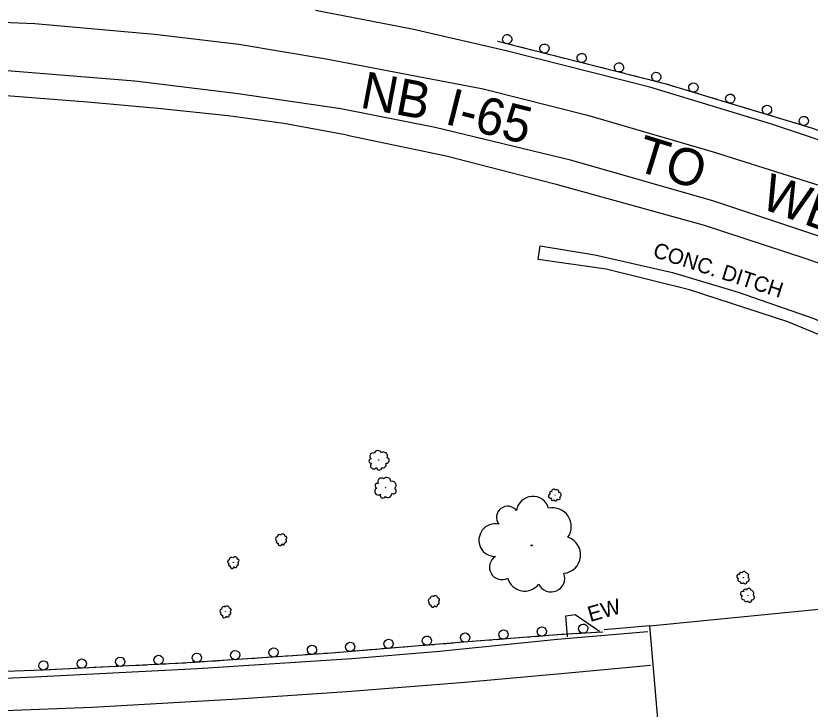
# Model space of a CAD drawing. Extents: x 1722896 to 1754269, y 648279 to 666297.
# Drawn here: x 1739508.5 to 1739766.7, y 649807.1 to 650032.6 of the extents above; entities that cross this region are included whole.
import ezdxf

# ---------------------------------------------------------------- set-up
doc = ezdxf.new("R2010")
doc.units = 0
for name, color, linetype in [('DESIGN - CENTERLINE - Proposed', 7, 'Continuous'), ('DESIGN - SCRATCH - User 1', 7, 'Continuous'), ('DESIGN - SHEET - Linework', 7, 'Continuous'), ('SURVEY - CENTERLINE - Preliminary Text', 7, 'Continuous'), ('SURVEY - CONTOURS - Intermediate with optional Text', 7, 'Continuous'), ('SURVEY - VEGETATION - Features with Text', 7, 'Continuous')]:
    doc.layers.add(name, color=color, linetype=linetype)

msp = doc.modelspace()

# ---------------------------------------------------------------- linework, layer by layer
at = {"layer": 'DESIGN - CENTERLINE - Proposed'}
for points in [[(1739718.41, 649790.03), (1739714.64, 649834.11), (1739771.74, 649839.82), (1739832.01, 649847.28), (1739893.75, 649856.3), (1739960.78, 649866.14), (1740029.86, 649878.86), (1740105.86, 649893.07), (1740178.43, 649909.37), (1740239.1, 649923.68), (1740294.84, 649937.86), (1740375.01, 649959.36), (1740446.5, 649981.09), (1740507.11, 650000.21), (1740570.99, 650021.88), (1740644.38, 650047.14), (1740684.26, 650061.77), (1740692.36, 650064.84)], [(1739678.29, 649953.34), (1739678.95, 649957.73), (1739696.76, 649954.88), (1739722.03, 649949.08), (1739743.29, 649942.71), (1739767.96, 649934.09), (1739782.1, 649927.72), (1739794.72, 649920.06), (1739807.96, 649909.13), (1739820.23, 649894.89), (1739838.75, 649871.79), (1739851.38, 649858.88), (1739863.68, 649852.27)], [(1739855.82, 649851.22), (1739854.54, 649851.92), (1739844.69, 649859.01), (1739831.73, 649874.57), (1739809.3, 649902.36), (1739791.31, 649916.97), (1739778.08, 649925.38), (1739759.42, 649933.02), (1739727.52, 649943.41), (1739700.38, 649950.24), (1739678.29, 649953.34)], [(1739687.88, 649830.61), (1739687.35, 649837.43), (1739690.32, 649837.85), (1739698.2, 649832.42)], [(1739714.64, 649834.11), (1739699.77, 649832.88)]]:
    msp.add_lwpolyline(points, dxfattribs=at)
at = {"layer": 'DESIGN - SCRATCH - User 1'}
for points in [[(1739954.87, 649918.73), (1739931.52, 649930.36), (1739899.38, 649944.91), (1739876.15, 649954.68), (1739840.99, 649968.97), (1739802.99, 649982.96), (1739767.58, 649995.95), (1739719.94, 650010.38), (1739665.13, 650024.26)], [(1739670.07, 650023.01), (1739665.62, 650024.13)], [(1739673.91, 650022.04), (1739671.63, 650022.61)], [(1739676.18, 650021.46), (1739673.91, 650022.04)], [(1739682.19, 650019.94), (1739677.73, 650021.07)], [(1739686.02, 650018.97), (1739683.74, 650019.54)], [(1739688.3, 650018.39), (1739686.02, 650018.97)], [(1739694.31, 650016.87), (1739689.85, 650018)], [(1739698.14, 650015.9), (1739695.86, 650016.48)], [(1739700.42, 650015.32), (1739698.14, 650015.9)], [(1739706.43, 650013.8), (1739701.97, 650014.93)], [(1739710.26, 650012.83), (1739707.98, 650013.41)], [(1739712.54, 650012.26), (1739710.26, 650012.83)], [(1739718.55, 650010.73), (1739714.09, 650011.86)], [(1739722.34, 650009.65), (1739720.09, 650010.33)], [(1739724.59, 650008.97), (1739722.34, 650009.65)], [(1739730.53, 650007.17), (1739726.12, 650008.51)], [(1739734.31, 650006.03), (1739732.06, 650006.71)], [(1739736.56, 650005.35), (1739734.31, 650006.03)], [(1739742.49, 650003.55), (1739738.09, 650004.88)], [(1739746.27, 650002.4), (1739744.02, 650003.08)], [(1739748.52, 650001.72), (1739746.27, 650002.4)], [(1739754.45, 649999.92), (1739750.05, 650001.26)], [(1739758.23, 649998.78), (1739755.98, 649999.46)], [(1739760.48, 649998.1), (1739758.23, 649998.78)], [(1739766.42, 649996.3), (1739762.01, 649997.63)], [(1739685.85, 649831.3), (1739652.65, 649828.69), (1739609.85, 649825.21), (1739562.62, 649821.97), (1739517.31, 649819.76), (1739471.86, 649818.07), (1739431.65, 649816.92), (1739390.61, 649816.04), (1739347.96, 649815.91), (1739298.48, 649816.28), (1739241.19, 649817.79), (1739190.23, 649819.54), (1739142.73, 649821.22), (1739091.11, 649823.36)], [(1739673.39, 649830.32), (1739671.04, 649830.14)], [(1739675.73, 649830.51), (1739673.39, 649830.32)], [(1739681.91, 649830.99), (1739677.32, 649830.63)], [(1739685.85, 649831.3), (1739683.51, 649831.12)], [(1739699.28, 649832.15), (1739685.85, 649831.3)], [(1739686.81, 649831.36), (1739685.85, 649831.3)], [(1739689.15, 649831.51), (1739686.81, 649831.36)], [(1739695.34, 649831.9), (1739690.75, 649831.61)], [(1739699.28, 649832.15), (1739696.94, 649832)], [(1739644.53, 649828.03), (1739639.94, 649827.65)], [(1739648.46, 649828.35), (1739646.12, 649828.16)], [(1739650.81, 649828.54), (1739648.46, 649828.35)], [(1739656.99, 649829.03), (1739652.65, 649828.69), (1739652.4, 649828.67)], [(1739660.93, 649829.34), (1739658.58, 649829.15)], [(1739663.27, 649829.52), (1739660.93, 649829.34)], [(1739669.45, 649830.01), (1739664.86, 649829.65)], [(1739607.15, 649825.02), (1739602.56, 649824.71)], [(1739611.09, 649825.31), (1739609.85, 649825.21), (1739608.74, 649825.13)], [(1739613.43, 649825.5), (1739611.09, 649825.31)], [(1739619.61, 649826), (1739615.03, 649825.63)], [(1739623.55, 649826.32), (1739621.2, 649826.13)], [(1739625.89, 649826.51), (1739623.55, 649826.32)], [(1739632.07, 649827.01), (1739627.48, 649826.64)], [(1739636.01, 649827.33), (1739633.66, 649827.14)], [(1739638.35, 649827.52), (1739636.01, 649827.33)], [(1739569.74, 649822.45), (1739565.15, 649822.14)], [(1739573.68, 649822.72), (1739571.33, 649822.56)], [(1739576.02, 649822.89), (1739573.68, 649822.72)], [(1739582.21, 649823.31), (1739577.62, 649823)], [(1739586.15, 649823.58), (1739583.8, 649823.42)], [(1739588.49, 649823.74), (1739586.15, 649823.58)], [(1739594.68, 649824.17), (1739590.09, 649823.85)], [(1739598.62, 649824.44), (1739596.27, 649824.28)], [(1739600.96, 649824.6), (1739598.62, 649824.44)], [(1739519.8, 649819.88), (1739517.31, 649819.76), (1739515.21, 649819.68)], [(1739523.75, 649820.07), (1739521.4, 649819.96)], [(1739526.1, 649820.19), (1739523.75, 649820.07)], [(1739532.29, 649820.49), (1739527.69, 649820.26)], [(1739536.23, 649820.68), (1739533.89, 649820.57)], [(1739538.58, 649820.8), (1739536.23, 649820.68)], [(1739544.77, 649821.1), (1739540.18, 649820.87)], [(1739548.72, 649821.29), (1739546.37, 649821.17)], [(1739551.07, 649821.4), (1739548.72, 649821.29)], [(1739557.26, 649821.7), (1739552.67, 649821.48)], [(1739561.21, 649821.9), (1739558.86, 649821.78)], [(1739563.55, 649822.03), (1739562.62, 649821.97), (1739561.21, 649821.9)], [(1739511.26, 649819.53), (1739508.91, 649819.45)], [(1739513.61, 649819.62), (1739511.26, 649819.53)]]:
    msp.add_lwpolyline(points, dxfattribs=at)
for centre, start, end in [((1739668.24, 650025.02), 9.0529, 9.0431), ((1739680.35, 650021.95), 9.0529, 9.0431), ((1739692.47, 650018.88), 9.0529, 9.0431), ((1739704.59, 650015.81), 9.0529, 9.0431), ((1739716.71, 650012.75), 9.0529, 9.0431), ((1739728.78, 650009.27), 6.406, 6.3962), ((1739740.75, 650005.64), 6.406, 6.3962), ((1739752.71, 650002.02), 6.406, 6.3962), ((1739764.67, 649998.4), 6.406, 6.3962), ((1739667.06, 649831.33), 27.7668, 27.757), ((1739679.52, 649832.31), 27.7668, 27.757), ((1739692.97, 649833.25), 26.8715, 26.8617), ((1739642.14, 649829.34), 27.9048, 27.895), ((1739654.6, 649830.34), 27.7668, 27.757), ((1739604.77, 649826.36), 27.1886, 27.1787), ((1739617.22, 649827.31), 27.9048, 27.895), ((1739629.68, 649828.32), 27.9048, 27.895), ((1739567.36, 649823.79), 27.1886, 27.1787), ((1739579.83, 649824.65), 27.1886, 27.1787), ((1739592.3, 649825.51), 27.1886, 27.1787), ((1739517.46, 649821.27), 26.0507, 26.0409), ((1739529.94, 649821.88), 26.0507, 26.0409), ((1739542.43, 649822.48), 26.0507, 26.0409), ((1739554.91, 649823.09), 26.0507, 26.0409)]:
    msp.add_arc(centre, 1.5, start, end, dxfattribs=at)
at = {"layer": 'SURVEY - CENTERLINE - Preliminary Text'}
for points in [[(1739954.21, 649918.24), (1739922.45, 649932.91), (1739898.17, 649943.6), (1739875.82, 649952.97), (1739849.29, 649963.79), (1739814.73, 649976.88), (1739782.99, 649987.67), (1739753.89, 649997.5), (1739714.65, 650009.36), (1739667.94, 650021.25), (1739637.39, 650028.22), (1739605.93, 650034.32)], [(1739108.63, 649995.59), (1739155.46, 650002.46), (1739198.56, 650009.04), (1739270.95, 650019.2), (1739317.24, 650024.56), (1739356.35, 650028.3), (1739399.27, 650031.06), (1739433.7, 650031.98), (1739471.57, 650031.79), (1739514.73, 650030.15), (1739553.59, 650026.68), (1739581.02, 650023.4), (1739609.38, 650018.66)], [(1739609.38, 650018.66), (1739626.9, 650015.3), (1739660.42, 650008.89), (1739694.31, 650000.33), (1739735.22, 649988.38), (1739776.01, 649975.45), (1739818.92, 649960.19), (1739861.18, 649944.47), (1739895.08, 649929.52), (1739946.97, 649905.05)], [(1739614.15, 650002.34), (1739580.75, 650007.27), (1739547.2, 650011.39), (1739502.85, 650014.97), (1739457.94, 650016.58), (1739412.46, 650015.92), (1739370.87, 650014.1), (1739337.17, 650011.44), (1739300.48, 650007.52), (1739256.51, 650001.7), (1739211.07, 649995.14), (1739158.05, 649987.22), (1739112.8, 649980.27)], [(1739616.22, 649993.77), (1739595.66, 649997.56), (1739577.51, 650000.06), (1739554.67, 650002.47), (1739531.85, 650004.49), (1739502.56, 650006.83), (1739468.69, 650008.58), (1739444.69, 650008.75), (1739418.75, 650008.34), (1739393.6, 650007.15), (1739348.48, 650004.26), (1739299.56, 649998.8), (1739256.15, 649993.33), (1739207.38, 649986.25), (1739170.4, 649980.59), (1739119.58, 649972.87)], [(1739937.49, 649892.6), (1739899.44, 649910.37), (1739858.36, 649928.17), (1739818.97, 649943.54), (1739769.27, 649961.08), (1739735.4, 649972.27), (1739689.27, 649985.55), (1739644.84, 649996.26), (1739614.15, 650002.34)], [(1739616.22, 649993.77), (1739648.35, 649987), (1739683.76, 649977.95), (1739732.31, 649964.49), (1739764.98, 649953.74), (1739805.21, 649939.71), (1739843.49, 649925.06), (1739881.74, 649909.13), (1739935.68, 649883.27)], [(1739684.58, 649829.84), (1739713.98, 649832.35)], [(1739109.84, 649820.41), (1739160.88, 649818.21), (1739203.51, 649816.42), (1739246.94, 649814.96), (1739297.84, 649814.03), (1739348.16, 649813.63), (1739388.9, 649813.98), (1739435.72, 649814.56), (1739476.31, 649815.81), (1739514.55, 649817.56), (1739567.61, 649820.25), (1739617.69, 649823.55), (1739646.19, 649825.96), (1739684.58, 649829.84)], [(1739686.93, 649818.73), (1739714.86, 649821.4)], [(1739130.41, 649809.17), (1739183.71, 649806.62), (1739229.98, 649805.06), (1739278.19, 649803.63), (1739325.93, 649802.97), (1739372.31, 649803.05), (1739426.48, 649803.6), (1739470.45, 649805.3), (1739533.37, 649807.75), (1739580.68, 649810.44), (1739616.07, 649812.78), (1739654.5, 649815.88), (1739686.93, 649818.73)]]:
    msp.add_lwpolyline(points, dxfattribs=at)
at = {"layer": 'SURVEY - VEGETATION - Features with Text'}
for centre, radius in [((1739626.46, 649888.09), 0.0379), ((1739628.66, 649879.11), 0.0409), ((1739683.78, 649876.69), 0.023), ((1739594.77, 649862.23), 0.022), ((1739676.2, 649860.32), 0.186), ((1739579.21, 649854.81), 0.022), ((1739745, 649849.84), 0.0236), ((1739746.45, 649844.11), 0.0264), ((1739644.42, 649842.16), 0.022), ((1739576.69, 649838.79), 0.022)]:
    msp.add_circle(centre, radius, dxfattribs=at)
for centre, radius, start, end in [((1739624.69, 649889.34), 1.09, 72.7267, 229.5156), ((1739626.16, 649889.94), 1.24, 21.7795, 159.3037), ((1739628.08, 649889.44), 1.23, 332.6753, 128.5138), ((1739624.05, 649887.77), 0.745, 94.8429, 273.5885), ((1739624.86, 649886.26), 1.08, 134.8636, 328.2833), ((1739627.77, 649886.69), 1.17, 252.7693, 19.6149), ((1739628.98, 649887.99), 0.906, 262.9282, 77.9285), ((1739626.6, 649885.65), 0.824, 177.4822, 354.8014), ((1739627.35, 649881.05), 1.17, 51.8176, 208.6066), ((1739629.07, 649881.09), 1.34, 0.8704, 138.3946), ((1739626.1, 649879.72), 0.804, 73.9338, 252.6794), ((1739630.81, 649879.85), 1.33, 311.7662, 107.6047), ((1739626.34, 649877.88), 1.17, 113.9545, 307.3742), ((1739627.86, 649876.6), 0.89, 156.5731, 333.8923), ((1739629.44, 649877.2), 1.26, 231.8602, 358.7059), ((1739631.16, 649878.04), 0.978, 242.0191, 57.0194), ((1739682.34, 649876.35), 0.658, 99.7266, 293.1463), ((1739682.46, 649877.38), 0.453, 59.7059, 238.4516), ((1739683.33, 649877.93), 0.66, 37.5898, 194.3787), ((1739684.28, 649877.72), 0.752, 346.6425, 124.1668), ((1739685.05, 649876.8), 0.747, 297.5384, 93.3768), ((1739676.59, 649870.96), 5.33, 15.7148, 172.5037), ((1739682.99, 649875.43), 0.501, 142.3453, 319.6644), ((1739683.94, 649875.54), 0.71, 217.6323, 344.478), ((1739684.99, 649875.76), 0.551, 227.7913, 42.7915), ((1739668.42, 649869.41), 3.66, 37.831, 216.5766), ((1739683.01, 649866.48), 6.07, 324.7676, 102.2918), ((1739664.36, 649862.03), 5.32, 77.8517, 271.2714), ((1739594.15, 649863.13), 0.719, 47.0107, 184.5349), ((1739595.28, 649863.34), 0.714, 357.9065, 153.745), ((1739593.53, 649862.45), 0.631, 97.958, 254.7469), ((1739593.58, 649861.46), 0.433, 120.0741, 298.8198), ((1739595.44, 649860.99), 0.479, 202.7135, 20.0326), ((1739595.8, 649861.82), 0.679, 278.0005, 44.8462), ((1739596.12, 649862.8), 0.527, 288.1594, 103.1597), ((1739686.06, 649857.26), 6.03, 275.6634, 71.5019), ((1739594.38, 649860.87), 0.629, 160.0948, 353.5145), ((1739578.6, 649855.71), 0.719, 47.0107, 184.5349), ((1739579.73, 649855.92), 0.714, 357.9065, 153.745), ((1739666.53, 649853.22), 4.05, 120.4703, 297.7895), ((1739577.97, 649855.03), 0.631, 97.958, 254.7469), ((1739578.02, 649854.05), 0.433, 120.0741, 298.8198), ((1739578.82, 649853.45), 0.629, 160.0948, 353.5145), ((1739579.89, 649853.57), 0.479, 202.7135, 20.0326), ((1739580.24, 649854.4), 0.679, 278.0005, 44.8462), ((1739580.56, 649855.38), 0.527, 288.1594, 103.1597), ((1739682.5, 649849.66), 4.45, 205.9163, 20.9166), ((1739743.55, 649850.26), 0.674, 69.9269, 263.3466), ((1739744.19, 649851.12), 0.464, 29.9062, 208.6518), ((1739745.24, 649851.17), 0.675, 7.79, 164.579), ((1739745.97, 649850.5), 0.769, 316.8428, 94.367), ((1739673.94, 649851.2), 5.74, 195.7574, 322.603), ((1739743.67, 649849.12), 0.513, 112.5455, 289.8647), ((1739744.56, 649848.74), 0.727, 187.8326, 314.6783), ((1739745.61, 649848.39), 0.564, 197.9915, 12.9918), ((1739746.19, 649849.28), 0.764, 267.7386, 63.5771), ((1739745.58, 649845.57), 0.52, 28.0715, 206.8171), ((1739746.76, 649845.59), 0.758, 5.9553, 162.7442), ((1739747.56, 649844.81), 0.864, 315.0081, 92.5323), ((1739643.81, 649843.05), 0.719, 47.0107, 184.5349), ((1739644.94, 649843.26), 0.714, 357.9065, 153.745), ((1739645.77, 649842.72), 0.527, 288.1594, 103.1597), ((1739744.83, 649844.63), 0.756, 68.0922, 261.5119), ((1739744.93, 649843.35), 0.576, 110.7108, 288.03), ((1739747.76, 649843.44), 0.858, 265.9039, 61.7424), ((1739577.21, 649839.9), 0.714, 357.9065, 153.745), ((1739643.18, 649842.37), 0.631, 97.958, 254.7469), ((1739643.23, 649841.39), 0.433, 120.0741, 298.8198), ((1739644.03, 649840.8), 0.629, 160.0948, 353.5145), ((1739645.1, 649840.91), 0.479, 202.7135, 20.0326), ((1739645.45, 649841.75), 0.679, 278.0005, 44.8462), ((1739745.92, 649842.88), 0.815, 185.9979, 312.8436), ((1739747.08, 649842.46), 0.633, 196.1568, 11.1571), ((1739575.45, 649839), 0.631, 97.958, 254.7469), ((1739575.5, 649838.02), 0.433, 120.0741, 298.8198), ((1739576.08, 649839.69), 0.719, 47.0107, 184.5349), ((1739577.73, 649838.38), 0.679, 278.0005, 44.8462), ((1739578.04, 649839.36), 0.527, 288.1594, 103.1597), ((1739576.3, 649837.43), 0.629, 160.0948, 353.5145), ((1739577.37, 649837.54), 0.479, 202.7135, 20.0326)]:
    msp.add_arc(centre, radius, start, end, dxfattribs=at)

# ---------------------------------------------------------------- texts
at = {"layer": 'DESIGN - SHEET - Linework'}
for s, rotation, p in [('NB', 349.2656, (1739620.07, 650002.83)), ('I-65', 345.8286, (1739647.59, 649997.53)), ('TO', 342.949, (1739709.36, 649982.49)), ('WB', 339.7867, (1739749.99, 649970.28))]:
    msp.add_text(s, height=12, rotation=rotation, dxfattribs=at).set_placement(p)
at = {"layer": 'SURVEY - CONTOURS - Intermediate with optional Text'}
for s, rotation, p in [('CONC. DITCH', 342.0205, (1739715.28, 649954.3)), ('EW', 15.8804, (1739695.23, 649835.4))]:
    msp.add_text(s, height=5, rotation=rotation, dxfattribs=at).set_placement(p)

doc.saveas('drawing.dxf')
